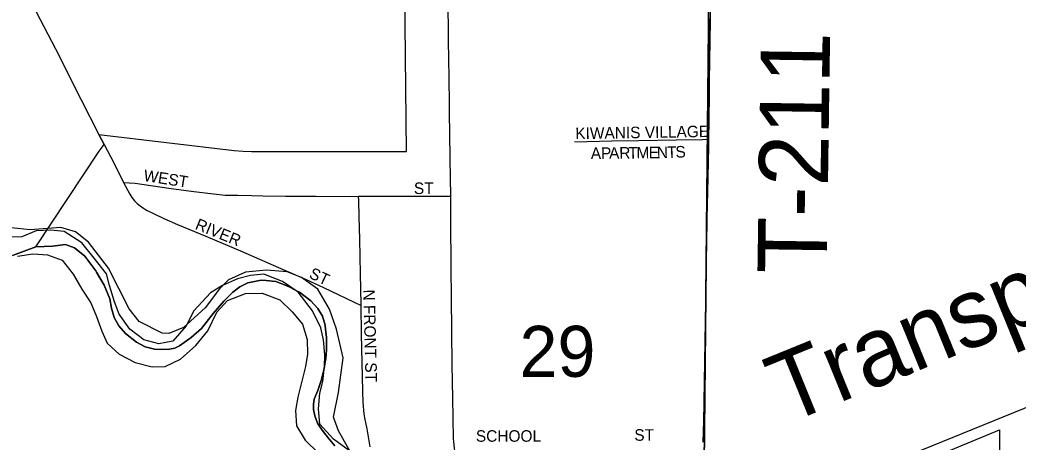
# Model space of a CAD drawing. Extents: x 1584893 to 1934202, y 663575 to 1091909.
# Drawn here: x 1720929 to 1725252, y 940901 to 942730 of the extents above; entities that cross this region are included whole.
import ezdxf

# ---------------------------------------------------------------- set-up
doc = ezdxf.new("R2010")
doc.units = 0
for name, color, linetype in [('GM_X_City_Street', 7, 'Continuous'), ('GM_X_City_Street_Text', 7, 'Continuous'), ('GM_X_Corporation', 7, 'Continuous'), ('GM_X_County_Road', 7, 'Continuous'), ('GM_X_Major_River', 7, 'Continuous'), ('GM_X_Rail_Line', 7, 'Continuous'), ('GM_X_Rail_Line_Text', 7, 'Continuous'), ('GM_X_Section', 7, 'Continuous'), ('GM_X_Section_Text', 7, 'Continuous'), ('GM_X_State_Route', 7, 'Continuous'), ('GM_X_Township', 7, 'Continuous'), ('GM_X_Township_Road', 7, 'Continuous'), ('GM_X_Township_Road_Text', 7, 'Continuous')]:
    doc.layers.add(name, color=color, linetype=linetype)

msp = doc.modelspace()

# ---------------------------------------------------------------- linework, layer by layer
at = {"layer": 'GM_X_City_Street'}
for points in [[(1723330.2, 942201.2), (1723492.1, 942206.3), (1723607.8, 942207.4), (1723771.2, 942210.2), (1723885.5, 942212.6), (1723912.3, 942213.1)], [(1721294.1, 942189.9), (1721322, 942135), (1721374.3, 942032.8), (1721377.9, 942026)], [(1721377.9, 942026), (1721405.3, 941974.6), (1721414.1, 941960.3), (1721424.3, 941946.8), (1721436.3, 941934.6), (1721449.4, 941924), (1721463.3, 941914.7), (1721477.6, 941906.1), (1721506.9, 941890.7), (1721551.7, 941870), (1721611.9, 941843.9), (1721733.2, 941793.6), (1721884.3, 941729.6), (1721989.5, 941683.8), (1722049.2, 941657.3), (1722169.1, 941605), (1722243.4, 941571.2), (1722376.3, 941507.3), (1722406.3, 941492.9)], [(1721377.9, 942026), (1721402, 942024.5), (1721427.6, 942023), (1721573, 942001.4), (1721670.5, 941988.2), (1721767.2, 941975.9), (1721817.5, 941971.3), (1721873.2, 941970.1), (1721931.6, 941968.9), (1721980.7, 941968), (1722079, 941966.5), (1722210, 941966.7), (1722357.4, 941965.3), (1722395.4, 941965.7)], [(1722395.4, 941965.7), (1722455.5, 941966.2), (1722521.1, 941966.7), (1722652.2, 941966.1), (1722775.8, 941966.9), (1722793.4, 941967)], [(1722406.3, 941492.9), (1722406.3, 941498), (1722403.1, 941630.1), (1722400.2, 941780.1), (1722398.3, 941876.2), (1722396, 941948.1), (1722395.4, 941965.7)], [(1722446.2, 940880.5), (1722432.4, 940958), (1722422.8, 941006.4), (1722420, 941022.8), (1722415.2, 941072.2), (1722413.2, 941121.7), (1722408.2, 941368.3), (1722406.3, 941492.9)]]:
    msp.add_lwpolyline(points, dxfattribs=at)
at = {"layer": 'GM_X_Corporation'}
for points in [[(1723924.3, 943077.8), (1723888.5, 940900.2)], [(1722292.7, 940883.8), (1722264.3, 940918.5), (1722238, 940952.1), (1722217, 940982.6), (1722205.4, 941014.1), (1722200.2, 941041.4), (1722200.2, 941064.5), (1722203.3, 941086.6), (1722219.1, 941124.4), (1722226.4, 941146), (1722233.7, 941167.5), (1722246.3, 941220), (1722251.3, 941248), (1722253.7, 941261), (1722256.8, 941302), (1722256.8, 941355.6), (1722252.8, 941388), (1722250.5, 941407.1), (1722238.9, 941445.9), (1722218.9, 941479.5), (1722188.4, 941513.1), (1722139.1, 941549.9), (1722129.9, 941554.7), (1722113.2, 941563.3), (1722097.8, 941571.3), (1722082.3, 941579.3), (1722037.1, 941597.1), (1721995.1, 941601.3), (1721973, 941602.4), (1721916.3, 941590.8), (1721881.6, 941574), (1721851.2, 941550.9), (1721812.3, 941510.9), (1721765, 941457.3), (1721715.7, 941392.2), (1721670.5, 941354.3), (1721620.1, 941317.5), (1721599.1, 941308.1), (1721576, 941302.8), (1721543.4, 941301.7), (1721511.9, 941303.8), (1721470.9, 941313.3), (1721433.1, 941333.2), (1721385.8, 941371), (1721357.4, 941404.6), (1721337.4, 941440.4), (1721325.9, 941480.3), (1721317.4, 941521.3), (1721293.3, 941580.1), (1721260.8, 941636.3), (1721257.5, 941642.1), (1721210.2, 941706.1), (1721165, 941741.8), (1721126.1, 941756.5), (1721069.4, 941750.2), (1720997, 941747), (1721271.5, 942160.9), (1721294.1, 942189.9), (1721271.1, 942233.1), (1721857.1, 942163.6), (1721895.8, 942161.5), (1721931.2, 942159.7), (1721939.3, 942159.7), (1721986.8, 942159.7), (1722005.3, 942159.8), (1722071.3, 942159.9), (1722075.3, 942159.9), (1722168.3, 942160), (1722251.9, 942160.1), (1722335.4, 942160.3), (1722397.3, 942160.3), (1722459.2, 942160.4), (1722521.1, 942160.5), (1722582.9, 942160.6), (1722602.9, 942160.6), (1722596.5, 942850.6)], [(1724265.5, 940577.6), (1725171.8, 940954.2), (1725174.1, 939504.7)]]:
    msp.add_lwpolyline(points, dxfattribs=at)
at = {"layer": 'GM_X_County_Road'}
for points in [[(1719473.1, 945687.7), (1719478.2, 945685.5), (1719491.1, 945677), (1719502.4, 945666.3), (1719512.1, 945654), (1719521, 945640.4), (1719560.6, 945568.7), (1719599, 945496.3), (1719708.7, 945276), (1719919.3, 944867.4), (1720015.5, 944680), (1720092.3, 944530.5), (1720151.7, 944413.7), (1720207.1, 944306.6), (1720287, 944152), (1720396.8, 943935.7), (1720541.8, 943652.3), (1720719.9, 943306.1), (1720819.6, 943113.8), (1720917.2, 942924.6), (1720999.3, 942764.5), (1721082.2, 942604.3), (1721194, 942384), (1721271.1, 942233.1)], [(1721271.1, 942233.1), (1721294.1, 942189.9)]]:
    msp.add_lwpolyline(points, dxfattribs=at)
at = {"layer": 'GM_X_Major_River'}
for points in [[(1722221.7, 941044.6), (1722228.3, 941112.8), (1722240.7, 941162.8), (1722247.2, 941228.9), (1722249.6, 941279), (1722244.2, 941343.2), (1722232.6, 941395.4), (1722195.3, 941469.9), (1722134, 941550.5), (1722066.4, 941597.2), (1721984.7, 941627.9), (1721926.7, 941622.4), (1721870.7, 941608.8), (1721806.5, 941579.2), (1721754.3, 941547.6), (1721681.7, 941470), (1721649.2, 941404.1), (1721590.7, 941338.4), (1721530.7, 941326.8), (1721464.9, 941343.4), (1721405.3, 941390), (1721357.9, 941454.5), (1721338.3, 941508.8), (1721316.9, 941579.1), (1721303.3, 941629.3), (1721250, 941697.9), (1721196.6, 941764.5), (1721121, 941813.2), (1721063.1, 941819.7), (1720999.2, 941816.2), (1720937, 941790.6), (1720861.1, 941789.2)], [(1720918.3, 941706.6), (1720984.3, 941716.1), (1721048.3, 941711.6), (1721112, 941689), (1721159.5, 941628.5), (1721196.9, 941564), (1721236.4, 941503.6), (1721259.9, 941445.2), (1721283.3, 941380.9), (1721306.9, 941328.6), (1721358.4, 941282.1), (1721428.1, 941245.4), (1721501.9, 941226.8), (1721557.8, 941228.4), (1721624, 941259.9), (1721690.5, 941319.5), (1721742.9, 941383.3), (1721781.6, 941463.2), (1721827.9, 941514.9), (1721906.1, 941544.3), (1721978.1, 941545.8), (1722053.8, 941517.1), (1722107.3, 941464.6), (1722152.8, 941412.1), (1722172.3, 941345.8), (1722173.7, 941281.6), (1722165.3, 941227.5), (1722148.7, 941159.5), (1722132.2, 941095.5), (1722121.8, 941037.4), (1722127.2, 940971.2)], [(1722356.1, 940863.1), (1722286.6, 940913.8), (1722227.2, 940978.4), (1722221.7, 941044.6)], [(1722127.2, 940971.2), (1722164.7, 940908.8), (1722222.1, 940852.2)]]:
    msp.add_lwpolyline(points, dxfattribs=at)
at = {"layer": 'GM_X_Rail_Line'}
msp.add_lwpolyline([(1713295.4, 936146.6), (1719626.9, 938740), (1722207.4, 939797.8), (1725858.6, 941282.6), (1728937.4, 942539.1), (1729199.1, 942645.5), (1729331.6, 942693.1)], dxfattribs=at)
at = {"layer": 'GM_X_Section'}
for points in [[(1723914.1, 942991.7), (1723863.3, 937891.6)], [(1725261.7, 937527.1), (1725209.9, 937547.7), (1725134.4, 937596.5), (1724946, 937756.4), (1724828.6, 937813.7), (1724671.2, 937875.3), (1724527.5, 937902.8), (1724439.5, 937903.7), (1724417.3, 937887.9), (1724346.7, 937828.6), (1724292.4, 937803.2), (1724238.3, 937789.8), (1724100.4, 937801.2), (1723887.1, 937873.4), (1723863.3, 937891.6), (1723914.1, 942991.7)], [(1722379.5, 940823.3), (1722308.8, 940950.1), (1722287.4, 941008.3), (1722308.5, 941116.1), (1722328.1, 941265.9), (1722299.3, 941390.2), (1722270.2, 941476.5), (1722219.1, 941563), (1722147.7, 941613.8), (1722085.9, 941638.4), (1721996, 941645.4), (1721905.8, 941636.3), (1721831.5, 941603.1), (1721793.1, 941565.5), (1721730.3, 941482.1), (1721637.4, 941397), (1721573.1, 941371.7), (1721545.1, 941372), (1721445.6, 941423), (1721402.2, 941477.5), (1721312, 941654.5), (1721225.1, 941767.3), (1721169.6, 941811.9), (1721105.8, 941830.6), (1720973.7, 941820), (1720833.8, 941835.4)]]:
    msp.add_lwpolyline(points, dxfattribs=at)
at = {"layer": 'GM_X_State_Route'}
for points in [[(1722782.6, 942770.7), (1722783.5, 942699.7), (1722783.4, 942634), (1722784.2, 942568.4), (1722787.5, 942371.7), (1722788.2, 942323.6), (1722789.3, 942240.5), (1722790.9, 942126), (1722793.4, 941967), (1722793.5, 941961.6), (1722793.8, 941880.4), (1722793.6, 941798.4), (1722794.5, 941719.3), (1722795.3, 941645.6), (1722796.7, 941536.3), (1722798.1, 941372.4), (1722799.4, 941241.5), (1722800.8, 941159.3), (1722801.9, 941094.3), (1722805.2, 940914.5), (1722806.5, 940902.7)], [(1722806.5, 940902.7), (1722808.2, 940886.9), (1722812.3, 940849.2), (1722814.6, 940816.2), (1722815.4, 940740), (1722816.2, 940657.5), (1722817, 940575.9), (1722817.5, 940498.5), (1722818.2, 940375.4), (1722819, 940290.3), (1722819.3, 940259.9), (1722819.7, 940206.9), (1722820.3, 940144.2), (1722821.3, 940060.8)]]:
    msp.add_lwpolyline(points, dxfattribs=at)
at = {"layer": 'GM_X_Township'}
for points in [[(1720896.8, 941708.8), (1720997, 941747), (1721069.4, 941750.2), (1721126.1, 941756.5), (1721165, 941741.8), (1721210.2, 941706.1), (1721257.5, 941642.1), (1721260.8, 941636.3), (1721293.3, 941580.1), (1721317.4, 941521.3), (1721325.9, 941480.3), (1721337.4, 941440.4), (1721357.4, 941404.6), (1721385.8, 941371), (1721433.1, 941333.2), (1721470.9, 941313.3), (1721511.9, 941303.8), (1721543.4, 941301.7), (1721576, 941302.8), (1721599.1, 941308.1), (1721620.1, 941317.5), (1721670.5, 941354.3), (1721715.7, 941392.2), (1721765, 941457.3), (1721812.3, 941510.9), (1721851.2, 941550.9), (1721881.6, 941574), (1721916.3, 941590.8), (1721973, 941602.4), (1721995.1, 941601.3), (1722037.1, 941597.1), (1722082.3, 941579.3), (1722097.8, 941571.3), (1722113.2, 941563.3), (1722129.9, 941554.7), (1722139.1, 941549.9), (1722188.4, 941513.1), (1722218.9, 941479.5), (1722238.9, 941445.9), (1722250.5, 941407.1), (1722252.8, 941388), (1722256.8, 941355.6), (1722256.8, 941302), (1722253.7, 941261), (1722251.3, 941248), (1722246.3, 941220), (1722233.7, 941167.5), (1722226.4, 941146), (1722219.1, 941124.4), (1722203.3, 941086.6), (1722200.2, 941064.5), (1722200.2, 941041.4), (1722205.4, 941014.1), (1722217, 940982.6), (1722238, 940952.1), (1722264.3, 940918.5), (1722292.7, 940883.8)], [(1722292.7, 940883.8), (1722264.3, 940918.5), (1722238, 940952.1), (1722217, 940982.6), (1722205.4, 941014.1), (1722200.2, 941041.4), (1722200.2, 941064.5), (1722203.3, 941086.6), (1722219.1, 941124.4), (1722226.4, 941146), (1722233.7, 941167.5), (1722246.3, 941220), (1722251.3, 941248), (1722253.7, 941261), (1722256.8, 941302), (1722256.8, 941355.6), (1722252.8, 941388), (1722250.5, 941407.1), (1722238.9, 941445.9), (1722218.9, 941479.5), (1722188.4, 941513.1), (1722139.1, 941549.9), (1722129.9, 941554.7), (1722113.2, 941563.3), (1722097.8, 941571.3), (1722082.3, 941579.3), (1722037.1, 941597.1), (1721995.1, 941601.3), (1721973, 941602.4), (1721916.3, 941590.8), (1721881.6, 941574), (1721851.2, 941550.9), (1721812.3, 941510.9), (1721765, 941457.3), (1721715.7, 941392.2), (1721670.5, 941354.3), (1721620.1, 941317.5), (1721599.1, 941308.1), (1721576, 941302.8), (1721543.4, 941301.7), (1721511.9, 941303.8), (1721470.9, 941313.3), (1721433.1, 941333.2), (1721385.8, 941371), (1721357.4, 941404.6), (1721337.4, 941440.4), (1721325.9, 941480.3), (1721317.4, 941521.3), (1721293.3, 941580.1), (1721260.8, 941636.3), (1721257.5, 941642.1), (1721210.2, 941706.1), (1721165, 941741.8), (1721126.1, 941756.5), (1721069.4, 941750.2), (1720997, 941747), (1720896.8, 941708.8)]]:
    msp.add_lwpolyline(points, dxfattribs=at)
at = {"layer": 'GM_X_Township_Road'}
for points in [[(1723912.3, 942213.1), (1723913.3, 942294.7), (1723915.7, 942409.4), (1723917.2, 942622.5), (1723921, 942852), (1723922.2, 942949.3), (1723924.3, 943077.8)], [(1723888.5, 940900.2), (1723893.1, 941082.3), (1723895.9, 941246.1), (1723898, 941360.7), (1723900.2, 941524.5), (1723901.9, 941672), (1723904.3, 941819.6), (1723908.6, 941983.5), (1723911.8, 942180.1), (1723912.3, 942213.1)]]:
    msp.add_lwpolyline(points, dxfattribs=at)

# ---------------------------------------------------------------- texts
at = {"layer": 'GM_X_City_Street_Text'}
for s, rotation, p in [('KIWANIS VILLAGE', 0.9235, (1723334.5, 942213.3)), ('A', 0.6776, (1723401.5, 942127.3)), ('P', 0.683, (1723445.5, 942127.8)), ('A', 0.6776, (1723480.7, 942128.3)), ('R', 0.6946, (1723524.7, 942128.8)), ('T', 0.683, (1723564.3, 942129.3)), ('M', 0.6738, (1723599.5, 942129.7)), ('E', 0.6983, (1723652.3, 942130.3)), ('N', 0.9728, (1723687.8, 942130.8)), ('T', 1.714, (1723732.5, 942131.5)), ('S', 3.3298, (1723769.2, 942132.6)), ('WEST', 351.0271, (1721461.7, 942032.8)), ('ST', 0, (1722635, 941975.7)), ('RIVER', 337.6936, (1721683.9, 941825.4)), ('ST', 334.9823, (1722177, 941614)), ('N FRONT ST', 271.4524, (1722415.6, 941561.2)), ('SCHOOL', 0, (1722903.4, 940902.1)), ('ST', 0, (1723589.8, 940906.5))]:
    msp.add_text(s, height=50, rotation=rotation, dxfattribs=at).set_placement(p)
at = {"layer": 'GM_X_Rail_Line_Text'}
msp.add_text('Transportation, Inc.', height=299, rotation=22.1888, dxfattribs=at).set_placement((1724246.4, 940975.9))
at = {"layer": 'GM_X_Section_Text'}
msp.add_text('29', height=221, rotation=0, dxfattribs=at).set_placement((1723092.6, 941183.4))
at = {"layer": 'GM_X_Township_Road_Text'}
msp.add_text('T-211', height=300, rotation=89.1689, dxfattribs=at).set_placement((1724422.8, 941628.4))

doc.saveas('drawing.dxf')
